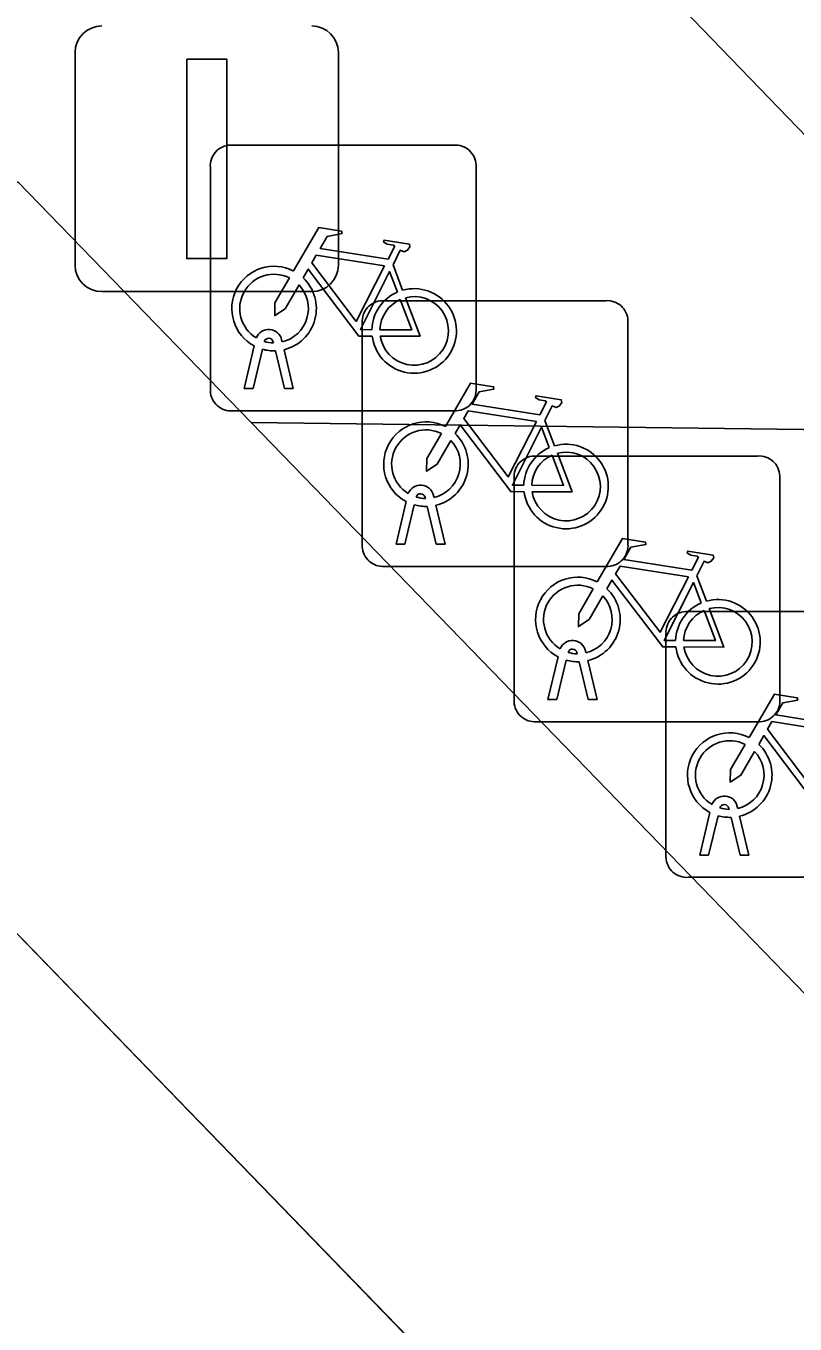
# Model space of a CAD drawing. Extents: x 161087 to 161926, y 382572 to 383873.
# Drawn here: x 161237.99 to 161240.882, y 383149.88 to 383154.761 of the extents above; entities that cross this region are included whole.
import ezdxf

# ---------------------------------------------------------------- set-up
doc = ezdxf.new("R2010")
doc.units = 0
for name, color, linetype in [('IMGEO_Berm_groen', 7, 'Continuous'), ('IMGEO_Berm_open', 7, 'Continuous'), ('IMGEO_Fietsenrek', 7, 'Continuous'), ('IMGEO_Fietspad_gesloten', 7, 'Continuous'), ('IMGEO_Lichtmast', 7, 'Continuous'), ('IMGEO_Rijbaan_lokaal_gesloten', 7, 'Continuous'), ('IMGEO_Voetgangersgebied_open', 7, 'Continuous')]:
    doc.layers.add(name, color=color, linetype=linetype)

msp = doc.modelspace()

# ---------------------------------------------------------------- linework, layer by layer
at = {"layer": 'IMGEO_Berm_groen'}
msp.add_lwpolyline([(161238.837, 383153.269), (161237.96, 383154.174), (161236.492, 383152.832), (161237.305, 383152.019), (161245.035, 383144.043), (161246.469, 383145.394)], close=True, dxfattribs=at)
at = {"layer": 'IMGEO_Berm_open'}
msp.add_lwpolyline([(161247.064, 383148.001), (161242.001, 383153.229), (161238.837, 383153.269), (161246.469, 383145.394), (161245.035, 383144.043), (161249.891, 383139.013), (161252.834, 383141.869)], close=True, dxfattribs=at)
at = {"layer": 'IMGEO_Fietsenrek'}
for p, q in [((161238.7579, 383154.3125), (161239.5988, 383154.3125)), ((161239.5988, 383154.3125), (161238.7579, 383154.3125)), ((161239.6825, 383154.2381), (161239.6825, 383153.3972)), ((161239.6825, 383153.3972), (161239.6825, 383154.2381)), ((161238.6835, 383153.3879), (161238.6835, 383154.2288)), ((161238.6835, 383154.2288), (161238.6835, 383153.3879)), ((161239.3702, 383153.8622), (161239.4065, 383153.767)), ((161239.3289, 383153.7275), (161240.1698, 383153.7275)), ((161240.1698, 383153.7275), (161239.3289, 383153.7275)), ((161240.2535, 383153.6531), (161240.2535, 383152.8122)), ((161240.2535, 383152.8122), (161240.2535, 383153.6531)), ((161239.2545, 383152.8029), (161239.2545, 383153.6438)), ((161239.2545, 383153.6438), (161239.2545, 383152.8029)), ((161238.8105, 383153.3973), (161238.8488, 383153.5573)), ((161238.9209, 383153.5689), (161238.9199, 383153.5732)), ((161238.9516, 383153.5804), (161238.9534, 383153.5725)), ((161238.8792, 383153.5451), (161238.8439, 383153.3973)), ((161238.962, 383153.3973), (161238.9281, 383153.539)), ((161238.9604, 383153.5433), (161238.9954, 383153.3973)), ((161238.8439, 383153.3973), (161238.8105, 383153.3973)), ((161238.9954, 383153.3973), (161238.962, 383153.3973)), ((161239.6081, 383153.3135), (161238.7672, 383153.3135)), ((161238.7672, 383153.3135), (161239.6081, 383153.3135)), ((161239.9412, 383153.2772), (161239.9775, 383153.182)), ((161239.8999, 383153.1435), (161240.7408, 383153.1435)), ((161240.7408, 383153.1435), (161239.8999, 383153.1435)), ((161240.8245, 383153.0691), (161240.8245, 383152.2282)), ((161240.8245, 383152.2282), (161240.8245, 383153.0691)), ((161239.8255, 383152.2189), (161239.8255, 383153.0598)), ((161239.8255, 383153.0598), (161239.8255, 383152.2189)), ((161239.3815, 383152.8123), (161239.4198, 383152.9723)), ((161239.4919, 383152.9839), (161239.4909, 383152.9882)), ((161239.5226, 383152.9954), (161239.5244, 383152.9875)), ((161239.4502, 383152.9601), (161239.4149, 383152.8123)), ((161239.533, 383152.8123), (161239.4991, 383152.954)), ((161239.5314, 383152.9583), (161239.5664, 383152.8123)), ((161239.4149, 383152.8123), (161239.3815, 383152.8123)), ((161239.5664, 383152.8123), (161239.533, 383152.8123)), ((161240.1791, 383152.7285), (161239.3382, 383152.7285)), ((161239.3382, 383152.7285), (161240.1791, 383152.7285)), ((161240.5122, 383152.6932), (161240.5485, 383152.598)), ((161240.4709, 383152.5585), (161241.3118, 383152.5585)), ((161241.3118, 383152.5585), (161240.4709, 383152.5585)), ((161240.3965, 383151.6339), (161240.3965, 383152.4748)), ((161240.3965, 383152.4748), (161240.3965, 383151.6339)), ((161239.9525, 383152.2283), (161239.9908, 383152.3883)), ((161240.0629, 383152.3999), (161240.0619, 383152.4042)), ((161240.0936, 383152.4114), (161240.0954, 383152.4035)), ((161240.0212, 383152.3761), (161239.9859, 383152.2283)), ((161240.104, 383152.2283), (161240.0701, 383152.37)), ((161240.1024, 383152.3743), (161240.1374, 383152.2283)), ((161239.9859, 383152.2283), (161239.9525, 383152.2283)), ((161240.1374, 383152.2283), (161240.104, 383152.2283)), ((161240.7501, 383152.1445), (161239.9092, 383152.1445)), ((161239.9092, 383152.1445), (161240.7501, 383152.1445)), ((161240.5235, 383151.6433), (161240.5618, 383151.8033)), ((161240.6339, 383151.8149), (161240.6329, 383151.8192)), ((161240.6646, 383151.8264), (161240.6664, 383151.8185)), ((161240.5922, 383151.7911), (161240.5569, 383151.6433)), ((161240.675, 383151.6433), (161240.6411, 383151.785)), ((161240.6734, 383151.7893), (161240.7084, 383151.6433)), ((161240.5569, 383151.6433), (161240.5235, 383151.6433)), ((161240.7084, 383151.6433), (161240.675, 383151.6433)), ((161241.3211, 383151.5595), (161240.4802, 383151.5595)), ((161240.4802, 383151.5595), (161241.3211, 383151.5595))]:
    msp.add_line(p, q, dxfattribs=at)
for points in [[(161238.9961, 383153.8392), (161239.0908, 383154.0027), (161239.177, 383153.9889), (161239.1787, 383153.9802), (161239.1226, 383153.9693), (161239.0964, 383153.924), (161239.3516, 383153.8832)], [(161239.3516, 383153.8832), (161239.3766, 383153.932), (161239.3715, 383153.936), (161239.3483, 383153.9397), (161239.3356, 383153.9472), (161239.3346, 383153.9503), (161239.3368, 383153.9549), (161239.4316, 383153.9398), (161239.4339, 383153.9295), (161239.4245, 383153.9171), (161239.4121, 383153.9107), (161239.3976, 383153.9169), (161239.3702, 383153.8622)], [(161239.3387, 383153.858), (161239.0819, 383153.899), (161239.0652, 383153.8702), (161239.2322, 383153.6499), (161239.3387, 383153.858)], [(161239.2918, 383153.5945), (161239.2421, 383153.5946), (161239.0514, 383153.8463), (161239.0324, 383153.8135)], [(161239.0168, 383153.7867), (161238.9652, 383153.6975), (161238.9253, 383153.6715), (161238.9265, 383153.719), (161238.981, 383153.8132)], [(161239.3867, 383153.76), (161239.3574, 383153.8368), (161239.248, 383153.6187), (161239.2907, 383153.6186)], [(161239.3207, 383153.6185), (161239.4406, 383153.6183), (161239.3974, 383153.7319)], [(161239.4172, 383153.7388), (161239.4722, 383153.5942), (161239.3221, 383153.5945)], [(161239.5671, 383153.2542), (161239.6618, 383153.4177), (161239.748, 383153.4039), (161239.7497, 383153.3952), (161239.6936, 383153.3843), (161239.6674, 383153.339), (161239.9226, 383153.2982)], [(161239.9226, 383153.2982), (161239.9476, 383153.347), (161239.9425, 383153.351), (161239.9193, 383153.3547), (161239.9066, 383153.3622), (161239.9056, 383153.3653), (161239.9078, 383153.3699), (161240.0026, 383153.3548), (161240.0049, 383153.3445), (161239.9955, 383153.3321), (161239.9831, 383153.3257), (161239.9686, 383153.3319), (161239.9412, 383153.2772)], [(161239.9097, 383153.273), (161239.6529, 383153.314), (161239.6362, 383153.2852), (161239.8032, 383153.0649), (161239.9097, 383153.273)], [(161239.8628, 383153.0095), (161239.8131, 383153.0096), (161239.6224, 383153.2613), (161239.6034, 383153.2285)], [(161239.5878, 383153.2017), (161239.5362, 383153.1125), (161239.4963, 383153.0865), (161239.4975, 383153.134), (161239.552, 383153.2282)], [(161239.9577, 383153.175), (161239.9284, 383153.2518), (161239.819, 383153.0337), (161239.8617, 383153.0336)], [(161239.8917, 383153.0335), (161240.0116, 383153.0333), (161239.9684, 383153.1469)], [(161239.9882, 383153.1538), (161240.0432, 383153.0092), (161239.8931, 383153.0095)], [(161240.1381, 383152.6702), (161240.2328, 383152.8337), (161240.319, 383152.8199), (161240.3207, 383152.8112), (161240.2646, 383152.8003), (161240.2384, 383152.755), (161240.4936, 383152.7142)], [(161240.4936, 383152.7142), (161240.5186, 383152.763), (161240.5135, 383152.767), (161240.4903, 383152.7707), (161240.4776, 383152.7782), (161240.4766, 383152.7813), (161240.4788, 383152.7859), (161240.5736, 383152.7708), (161240.5759, 383152.7605), (161240.5665, 383152.7481), (161240.5541, 383152.7417), (161240.5396, 383152.7479), (161240.5122, 383152.6932)], [(161240.4807, 383152.689), (161240.2239, 383152.73), (161240.2072, 383152.7012), (161240.3742, 383152.4809), (161240.4807, 383152.689)], [(161240.4338, 383152.4255), (161240.3841, 383152.4256), (161240.1934, 383152.6773), (161240.1744, 383152.6445)], [(161240.1588, 383152.6177), (161240.1072, 383152.5285), (161240.0673, 383152.5025), (161240.0685, 383152.55), (161240.123, 383152.6442)], [(161240.5287, 383152.591), (161240.4994, 383152.6678), (161240.39, 383152.4497), (161240.4327, 383152.4496)], [(161240.4627, 383152.4495), (161240.5826, 383152.4493), (161240.5394, 383152.5629)], [(161240.5592, 383152.5698), (161240.6142, 383152.4252), (161240.4641, 383152.4255)], [(161240.7091, 383152.0852), (161240.8038, 383152.2487), (161240.89, 383152.2349), (161240.8917, 383152.2262), (161240.8356, 383152.2153), (161240.8094, 383152.17), (161241.0646, 383152.1292)], [(161241.0517, 383152.104), (161240.7949, 383152.145), (161240.7782, 383152.1162), (161240.9452, 383151.8959), (161241.0517, 383152.104)], [(161241.0048, 383151.8405), (161240.9551, 383151.8406), (161240.7644, 383152.0923), (161240.7454, 383152.0595)], [(161240.7298, 383152.0327), (161240.6782, 383151.9435), (161240.6383, 383151.9175), (161240.6395, 383151.965), (161240.694, 383152.0592)]]:
    msp.add_lwpolyline(points, dxfattribs=at)
for centre, radius, start, end in [((161238.7612, 383154.2346), 0.0779, 92.4484, 184.2845), ((161238.7612, 383154.2346), 0.0779, 92.4484, 184.2845), ((161239.6046, 383154.2348), 0.0779, 2.4484, 94.2845), ((161239.6046, 383154.2348), 0.0779, 2.4484, 94.2845), ((161238.9231, 383153.6979), 0.159, 62.6766, 242.1369), ((161238.9231, 383153.6979), 0.129, 63.3192, 238.903), ((161238.9231, 383153.6979), 0.159, 283.5766, 46.6042), ((161238.9231, 383153.6979), 0.129, 283.6043, 43.4302), ((161239.4497, 383153.6139), 0.159, 113.3408, 178.3217), ((161239.4497, 383153.6139), 0.159, 187.0065, 105.7708), ((161239.3322, 383153.6496), 0.0779, 92.4484, 184.2845), ((161239.3322, 383153.6496), 0.0779, 92.4484, 184.2845), ((161239.4497, 383153.6139), 0.129, 113.923, 177.9556), ((161239.4497, 383153.6139), 0.129, 188.6715, 104.5883), ((161240.1756, 383153.6498), 0.0779, 2.4484, 94.2845), ((161240.1756, 383153.6498), 0.0779, 2.4484, 94.2845), ((161238.9029, 383153.5693), 0.0499, 12.8025, 158.6934), ((161238.9029, 383153.5693), 0.0174, 12.8025, 163.4502), ((161238.9231, 383153.6979), 0.129, 253.415, 269.0204), ((161238.9231, 383153.6979), 0.159, 253.9967, 271.7867), ((161238.7614, 383153.3912), 0.0779, 182.4484, 274.2845), ((161238.7614, 383153.3912), 0.0779, 182.4484, 274.2845), ((161239.6048, 383153.3914), 0.0779, 272.4484, 4.2845), ((161239.6048, 383153.3914), 0.0779, 272.4484, 4.2845), ((161239.4941, 383153.1129), 0.159, 62.6766, 242.1369), ((161239.4941, 383153.1129), 0.129, 63.3192, 238.903), ((161239.4941, 383153.1129), 0.159, 283.5766, 46.6042), ((161239.4941, 383153.1129), 0.129, 283.6043, 43.4302), ((161240.0207, 383153.0289), 0.159, 113.3408, 178.3217), ((161240.0207, 383153.0289), 0.159, 187.0065, 105.7708), ((161239.9032, 383153.0656), 0.0779, 92.4484, 184.2845), ((161239.9032, 383153.0656), 0.0779, 92.4484, 184.2845), ((161240.0207, 383153.0289), 0.129, 113.923, 177.9556), ((161240.0207, 383153.0289), 0.129, 188.6715, 104.5883), ((161240.7466, 383153.0658), 0.0779, 2.4484, 94.2845), ((161240.7466, 383153.0658), 0.0779, 2.4484, 94.2845), ((161239.4739, 383152.9843), 0.0499, 12.8025, 158.6934), ((161239.4739, 383152.9843), 0.0174, 12.8025, 163.4502), ((161239.4941, 383153.1129), 0.129, 253.415, 269.0204), ((161239.4941, 383153.1129), 0.159, 253.9967, 271.7867), ((161239.3324, 383152.8062), 0.0779, 182.4484, 274.2845), ((161239.3324, 383152.8062), 0.0779, 182.4484, 274.2845), ((161240.1758, 383152.8064), 0.0779, 272.4484, 4.2845), ((161240.1758, 383152.8064), 0.0779, 272.4484, 4.2845), ((161240.0651, 383152.5289), 0.159, 62.6766, 242.1369), ((161240.0651, 383152.5289), 0.129, 63.3192, 238.903), ((161240.0651, 383152.5289), 0.159, 283.5766, 46.6042), ((161240.0651, 383152.5289), 0.129, 283.6043, 43.4302), ((161240.5917, 383152.4449), 0.159, 113.3408, 178.3217), ((161240.5917, 383152.4449), 0.159, 187.0065, 105.7708), ((161240.4742, 383152.4806), 0.0779, 92.4484, 184.2845), ((161240.4742, 383152.4806), 0.0779, 92.4484, 184.2845), ((161240.5917, 383152.4449), 0.129, 113.923, 177.9556), ((161240.5917, 383152.4449), 0.129, 188.6715, 104.5883), ((161240.0449, 383152.4003), 0.0499, 12.8025, 158.6934), ((161240.0449, 383152.4003), 0.0174, 12.8025, 163.4502), ((161240.0651, 383152.5289), 0.129, 253.415, 269.0204), ((161240.0651, 383152.5289), 0.159, 253.9967, 271.7867), ((161239.9034, 383152.2222), 0.0779, 182.4484, 274.2845), ((161239.9034, 383152.2222), 0.0779, 182.4484, 274.2845), ((161240.7468, 383152.2224), 0.0779, 272.4484, 4.2845), ((161240.7468, 383152.2224), 0.0779, 272.4484, 4.2845), ((161240.6361, 383151.9439), 0.159, 62.6766, 242.1369), ((161240.6361, 383151.9439), 0.129, 63.3192, 238.903), ((161240.6361, 383151.9439), 0.159, 283.5766, 46.6042), ((161240.6361, 383151.9439), 0.129, 283.6043, 43.4302), ((161240.6159, 383151.8153), 0.0499, 12.8025, 158.6934), ((161240.6159, 383151.8153), 0.0174, 12.8025, 163.4502), ((161240.6361, 383151.9439), 0.129, 253.415, 269.0204), ((161240.6361, 383151.9439), 0.159, 253.9967, 271.7867), ((161240.4744, 383151.6372), 0.0779, 182.4484, 274.2845), ((161240.4744, 383151.6372), 0.0779, 182.4484, 274.2845)]:
    msp.add_arc(centre, radius, start, end, dxfattribs=at)
at = {"layer": 'IMGEO_Fietspad_gesloten'}
msp.add_lwpolyline([(161249.369, 383148.585), (161245.087, 383153.075), (161241.034, 383157.27), (161239.46, 383155.862), (161242.001, 383153.229), (161247.064, 383148.001), (161252.834, 383141.869), (161255.215, 383139.338), (161259.245, 383134.997), (161263.4, 383130.521)], dxfattribs=at)
at = {"layer": 'IMGEO_Lichtmast'}
for p, q in [((161238.1751, 383153.8615), (161238.1751, 383154.6605)), ((161238.1751, 383154.6605), (161238.1751, 383153.8615)), ((161239.1649, 383154.6605), (161239.1649, 383153.8615)), ((161239.1649, 383153.8615), (161239.1649, 383154.6605)), ((161239.0649, 383153.7615), (161238.2751, 383153.7615)), ((161238.2751, 383153.7615), (161239.0649, 383153.7615))]:
    msp.add_line(p, q, dxfattribs=at)
msp.add_lwpolyline([(161238.595, 383154.636), (161238.745, 383154.636), (161238.745, 383153.886), (161238.595, 383153.886), (161238.595, 383154.636)], dxfattribs=at)
for centre, start, end in [((161238.2751, 383154.6605), 90, 180), ((161238.2751, 383154.6605), 90, 180), ((161239.0649, 383154.6605), 0, 90), ((161239.0649, 383154.6605), 360, 90), ((161238.2751, 383153.8615), 180, 270), ((161238.2751, 383153.8615), 180, 270), ((161239.0649, 383153.8615), 270, 0), ((161239.0649, 383153.8615), 270, 0)]:
    msp.add_arc(centre, 0.1, start, end, dxfattribs=at)
at = {"layer": 'IMGEO_Rijbaan_lokaal_gesloten'}
msp.add_lwpolyline([(161307.2722, 383066.9883), (161308.081, 383068.244), (161310.134, 383071.432), (161309.464, 383072.265), (161308.345, 383073.655), (161307.615, 383074.667), (161287.586, 383100.08), (161286.681, 383101.086), (161285.856, 383101.979), (161274.401, 383113.771), (161260.112, 383128.472), (161250.747, 383138.142), (161249.891, 383139.013), (161245.035, 383144.043), (161237.305, 383152.019), (161236.492, 383152.832), (161235.2757, 383151.6133), (161307.2722, 383066.9883)], dxfattribs=at)
at = {"layer": 'IMGEO_Voetgangersgebied_open'}
msp.add_lwpolyline([(161266.225, 383189.236), (161247.047, 383173.276), (161234.788, 383163.737), (161233.197, 383162.349), (161231.319, 383160.775), (161231.254, 383160.721), (161229.915, 383159.599), (161234.987, 383154.381), (161236.492, 383152.832), (161237.96, 383154.174), (161238.837, 383153.269), (161242.001, 383153.229), (161239.46, 383155.862), (161241.034, 383157.27), (161245.087, 383153.075), (161248.463, 383152.913), (161246.206, 383155.197), (161243.155, 383158.284), (161250.478, 383165.598)], dxfattribs=at)

doc.saveas('drawing.dxf')
